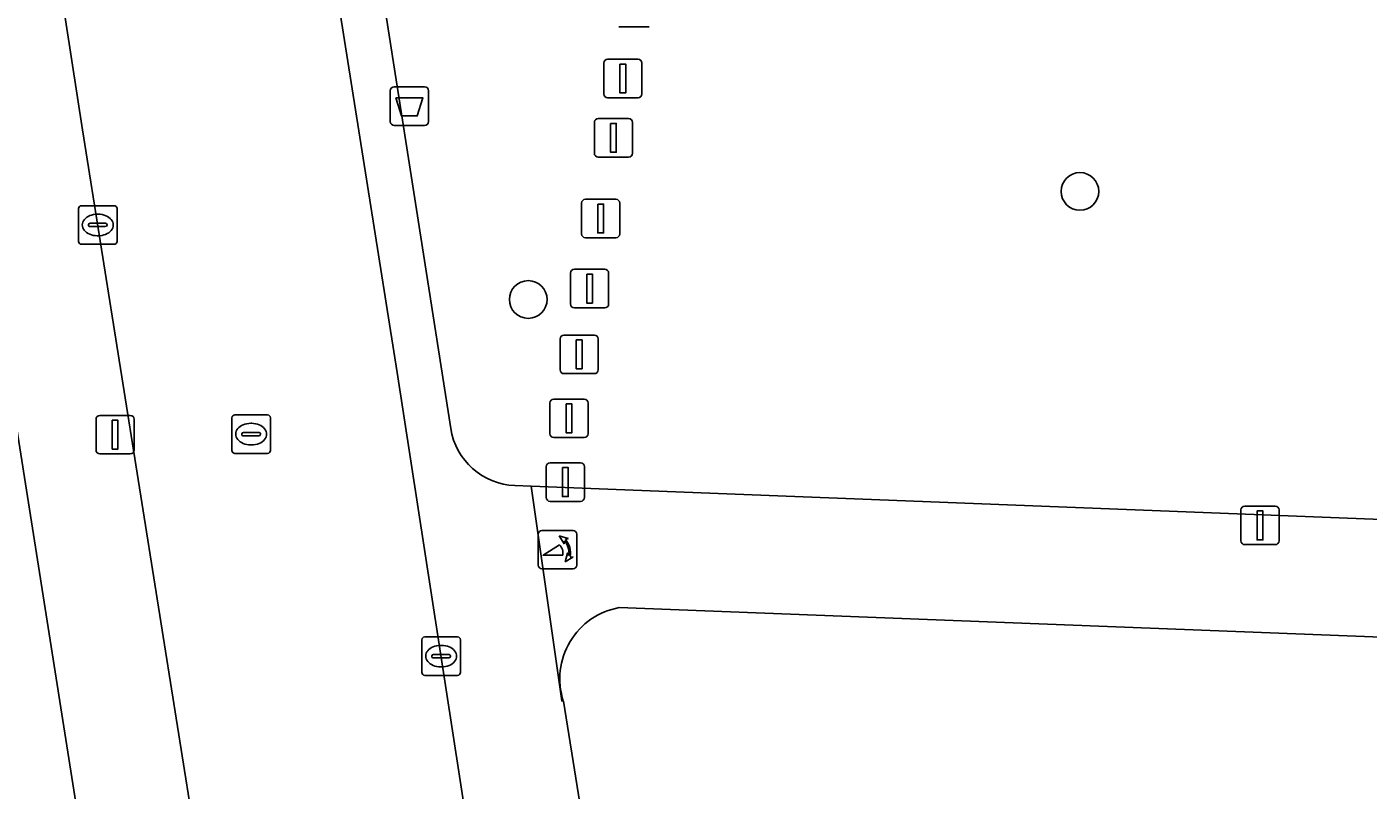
# Model space of a CAD drawing. Extents: x 160077 to 160948, y 386481 to 387498.
# Drawn here: x 160693.87 to 160728.69, y 387133.45 to 387153.26 of the extents above; entities that cross this region are included whole.
import ezdxf

# ---------------------------------------------------------------- set-up
doc = ezdxf.new("R2010")
doc.units = 0
for name, color, linetype in [('IMGEO_Afsluitpaal', 7, 'Continuous'), ('IMGEO_Afvalbak', 7, 'Continuous'), ('IMGEO_Boom', 7, 'Continuous'), ('IMGEO_Erf', 7, 'Continuous'), ('IMGEO_Groenvoorziening', 7, 'Continuous'), ('IMGEO_Kolk', 7, 'Continuous'), ('IMGEO_Lichtmast', 7, 'Continuous'), ('IMGEO_Poller', 7, 'Continuous'), ('IMGEO_Rijbaan_lokaal_open', 7, 'Continuous'), ('IMGEO_Rioolput', 7, 'Continuous'), ('IMGEO_Voetpad_open', 7, 'Continuous')]:
    doc.layers.add(name, color=color, linetype=linetype)

msp = doc.modelspace()

# ---------------------------------------------------------------- linework, layer by layer
at = {"layer": 'IMGEO_Afsluitpaal'}
for p, q in [((160710.029, 387153.264), (160709.239, 387153.264)), ((160709.239, 387153.264), (160710.029, 387153.264)), ((160708.948, 387152.424), (160709.738, 387152.424)), ((160709.738, 387152.424), (160708.948, 387152.424)), ((160708.848, 387151.524), (160708.848, 387152.324)), ((160708.848, 387152.324), (160708.848, 387151.524)), ((160709.838, 387152.324), (160709.838, 387151.524)), ((160709.838, 387151.524), (160709.838, 387152.324)), ((160709.738, 387151.424), (160708.948, 387151.424)), ((160708.948, 387151.424), (160709.738, 387151.424)), ((160708.604, 387149.984), (160708.604, 387150.784)), ((160708.604, 387150.784), (160708.604, 387149.984)), ((160708.704, 387150.884), (160709.494, 387150.884)), ((160709.494, 387150.884), (160708.704, 387150.884)), ((160709.594, 387150.784), (160709.594, 387149.984)), ((160709.594, 387149.984), (160709.594, 387150.784)), ((160709.494, 387149.884), (160708.704, 387149.884)), ((160708.704, 387149.884), (160709.494, 387149.884)), ((160708.273, 387147.89), (160708.273, 387148.69)), ((160708.273, 387148.69), (160708.273, 387147.89)), ((160708.373, 387148.79), (160709.163, 387148.79)), ((160709.163, 387148.79), (160708.373, 387148.79)), ((160709.263, 387148.69), (160709.263, 387147.89)), ((160709.263, 387147.89), (160709.263, 387148.69)), ((160709.163, 387147.79), (160708.373, 387147.79)), ((160708.373, 387147.79), (160709.163, 387147.79)), ((160707.985, 387146.072), (160707.985, 387146.872)), ((160707.985, 387146.872), (160707.985, 387146.072)), ((160708.085, 387146.972), (160708.875, 387146.972)), ((160708.875, 387146.972), (160708.085, 387146.972)), ((160708.975, 387146.872), (160708.975, 387146.072)), ((160708.975, 387146.072), (160708.975, 387146.872)), ((160708.875, 387145.972), (160708.085, 387145.972)), ((160708.085, 387145.972), (160708.875, 387145.972)), ((160707.715, 387144.364), (160707.715, 387145.164)), ((160707.715, 387145.164), (160707.715, 387144.364)), ((160707.815, 387145.264), (160708.605, 387145.264)), ((160708.605, 387145.264), (160707.815, 387145.264)), ((160708.705, 387145.164), (160708.705, 387144.364)), ((160708.705, 387144.364), (160708.705, 387145.164)), ((160708.605, 387144.264), (160707.815, 387144.264)), ((160707.815, 387144.264), (160708.605, 387144.264)), ((160707.452, 387142.704), (160707.452, 387143.504)), ((160707.452, 387143.504), (160707.452, 387142.704)), ((160707.552, 387143.604), (160708.342, 387143.604)), ((160708.342, 387143.604), (160707.552, 387143.604)), ((160708.442, 387143.504), (160708.442, 387142.704)), ((160708.442, 387142.704), (160708.442, 387143.504)), ((160708.342, 387142.604), (160707.552, 387142.604)), ((160707.552, 387142.604), (160708.342, 387142.604)), ((160707.455, 387141.95), (160708.245, 387141.95)), ((160708.245, 387141.95), (160707.455, 387141.95)), ((160707.355, 387141.05), (160707.355, 387141.85)), ((160707.355, 387141.85), (160707.355, 387141.05)), ((160708.345, 387141.85), (160708.345, 387141.05)), ((160708.345, 387141.05), (160708.345, 387141.85)), ((160708.245, 387140.95), (160707.455, 387140.95)), ((160707.455, 387140.95), (160708.245, 387140.95))]:
    msp.add_line(p, q, dxfattribs=at)
for points in [[(160709.268, 387152.299), (160709.418, 387152.299), (160709.418, 387151.549), (160709.268, 387151.549), (160709.268, 387152.299)], [(160709.024, 387150.759), (160709.174, 387150.759), (160709.174, 387150.009), (160709.024, 387150.009), (160709.024, 387150.759)], [(160708.693, 387148.665), (160708.843, 387148.665), (160708.843, 387147.915), (160708.693, 387147.915), (160708.693, 387148.665)], [(160708.405, 387146.847), (160708.555, 387146.847), (160708.555, 387146.097), (160708.405, 387146.097), (160708.405, 387146.847)], [(160708.135, 387145.139), (160708.285, 387145.139), (160708.285, 387144.389), (160708.135, 387144.389), (160708.135, 387145.139)], [(160707.872, 387143.479), (160708.022, 387143.479), (160708.022, 387142.729), (160707.872, 387142.729), (160707.872, 387143.479)], [(160707.775, 387141.825), (160707.925, 387141.825), (160707.925, 387141.075), (160707.775, 387141.075), (160707.775, 387141.825)]]:
    msp.add_lwpolyline(points, dxfattribs=at)
for centre, start, end in [((160708.948, 387152.324), 90, 180), ((160708.948, 387152.324), 90, 180), ((160709.738, 387152.324), 0, 90), ((160709.738, 387152.324), 360, 90), ((160708.948, 387151.524), 180, 270), ((160708.948, 387151.524), 180, 270), ((160709.738, 387151.524), 270, 0), ((160709.738, 387151.524), 270, 0), ((160708.704, 387150.784), 90, 180), ((160708.704, 387150.784), 90, 180), ((160709.494, 387150.784), 0, 90), ((160709.494, 387150.784), 360, 90), ((160708.704, 387149.984), 180, 270), ((160708.704, 387149.984), 180, 270), ((160709.494, 387149.984), 270, 0), ((160709.494, 387149.984), 270, 0), ((160708.373, 387148.69), 90, 180), ((160708.373, 387148.69), 90, 180), ((160709.163, 387148.69), 0, 90), ((160709.163, 387148.69), 360, 90), ((160708.373, 387147.89), 180, 270), ((160708.373, 387147.89), 180, 270), ((160709.163, 387147.89), 270, 0), ((160709.163, 387147.89), 270, 0), ((160708.085, 387146.872), 90, 180), ((160708.085, 387146.872), 90, 180), ((160708.875, 387146.872), 0, 90), ((160708.875, 387146.872), 360, 90), ((160708.085, 387146.072), 180, 270), ((160708.085, 387146.072), 180, 270), ((160708.875, 387146.072), 270, 0), ((160708.875, 387146.072), 270, 0), ((160707.815, 387145.164), 90, 180), ((160707.815, 387145.164), 90, 180), ((160708.605, 387145.164), 0, 90), ((160708.605, 387145.164), 360, 90), ((160707.815, 387144.364), 180, 270), ((160707.815, 387144.364), 180, 270), ((160708.605, 387144.364), 270, 0), ((160708.605, 387144.364), 270, 0), ((160707.552, 387143.504), 90, 180), ((160707.552, 387143.504), 90, 180), ((160708.342, 387143.504), 0, 90), ((160708.342, 387143.504), 360, 90), ((160707.552, 387142.704), 180, 270), ((160707.552, 387142.704), 180, 270), ((160708.342, 387142.704), 270, 0), ((160708.342, 387142.704), 270, 0), ((160707.455, 387141.85), 90, 180), ((160707.455, 387141.85), 90, 180), ((160708.245, 387141.85), 0, 90), ((160708.245, 387141.85), 360, 90), ((160707.455, 387141.05), 180, 270), ((160707.455, 387141.05), 180, 270), ((160708.245, 387141.05), 270, 0), ((160708.245, 387141.05), 270, 0)]:
    msp.add_arc(centre, 0.1, start, end, dxfattribs=at)
at = {"layer": 'IMGEO_Afvalbak'}
for p, q in [((160703.409, 387151.707), (160704.199, 387151.707)), ((160704.199, 387151.707), (160703.409, 387151.707)), ((160703.309, 387150.807), (160703.309, 387151.607)), ((160703.309, 387151.607), (160703.309, 387150.807)), ((160704.299, 387151.607), (160704.299, 387150.807)), ((160704.299, 387150.807), (160704.299, 387151.607)), ((160704.199, 387150.707), (160703.409, 387150.707)), ((160703.409, 387150.707), (160704.199, 387150.707))]:
    msp.add_line(p, q, dxfattribs=at)
msp.add_lwpolyline([(160703.452, 387151.421), (160704.156, 387151.421), (160704.007, 387150.951), (160703.601, 387150.951), (160703.452, 387151.421)], dxfattribs=at)
for centre, start, end in [((160703.409, 387151.607), 90, 180), ((160703.409, 387151.607), 90, 180), ((160704.199, 387151.607), 0, 90), ((160704.199, 387151.607), 360, 90), ((160703.409, 387150.807), 180, 270), ((160703.409, 387150.807), 180, 270), ((160704.199, 387150.807), 270, 0), ((160704.199, 387150.807), 270, 0)]:
    msp.add_arc(centre, 0.1, start, end, dxfattribs=at)
at = {"layer": 'IMGEO_Boom'}
for centre in [(160721.207, 387148.993), (160706.889, 387146.188)]:
    msp.add_circle(centre, 0.489, dxfattribs=at)
at = {"layer": 'IMGEO_Erf'}
for points in [[(160693.25, 387117.546), (160694.112, 387111.635), (160694.49, 387111.69), (160694.508, 387111.57), (160694.53, 387111.418), (160694.185, 387111.368), (160695.036, 387105.528), (160695.459, 387105.59), (160695.509, 387105.247), (160699.449, 387105.87), (160691.744, 387154.627)], [(160756.821, 387136.347), (160709.25, 387138.194)], [(160707.799, 387135.766), (160711.375, 387113.458), (160715.256, 387113.273), (160715.38, 387115.864), (160720.353, 387115.626), (160725.069, 387115.4), (160724.945, 387112.811), (160727.719, 387112.723), (160727.851, 387115.2), (160732.368, 387114.96), (160737.577, 387114.683), (160737.465, 387112.587), (160740.204, 387112.441), (160740.32, 387114.612), (160744.911, 387114.368), (160750.046, 387114.095), (160749.939, 387112.07), (160752.597, 387111.929), (160752.725, 387114.077), (160757.261, 387113.807), (160762.448, 387113.497), (160762.3, 387111.022), (160763.555, 387110.947)]]:
    msp.add_lwpolyline(points, dxfattribs=at)
msp.add_arc((160709.59, 387136.343), 1.882, 100.4094, 197.8646, dxfattribs=at)
at = {"layer": 'IMGEO_Groenvoorziening'}
for points in [[(160698.636, 387182.681), (160704.876, 387142.842)], [(160706.543, 387141.358), (160706.968, 387141.341), (160753.758, 387139.506)]]:
    msp.add_lwpolyline(points, dxfattribs=at)
msp.add_arc((160706.612, 387143.114), 1.757, 188.896, 267.7516, dxfattribs=at)
at = {"layer": 'IMGEO_Kolk'}
for p, q in [((160695.29, 387148.622), (160696.142, 387148.622)), ((160695.215, 387147.696), (160695.215, 387148.548)), ((160695.703, 387148.402), (160695.728, 387148.402)), ((160696.216, 387148.548), (160696.216, 387147.696)), ((160695.474, 387148.116), (160695.474, 387148.128)), ((160695.912, 387148.079), (160695.514, 387148.079)), ((160695.517, 387148.165), (160695.915, 387148.165)), ((160695.958, 387148.128), (160695.958, 387148.116)), ((160696.142, 387147.622), (160695.29, 387147.622)), ((160695.726, 387147.842), (160695.701, 387147.842)), ((160704.202, 387137.433), (160705.054, 387137.433)), ((160704.127, 387136.507), (160704.127, 387137.359)), ((160704.615, 387137.213), (160704.64, 387137.213)), ((160705.128, 387137.359), (160705.128, 387136.507)), ((160704.386, 387136.927), (160704.386, 387136.939)), ((160704.824, 387136.89), (160704.426, 387136.89)), ((160704.429, 387136.976), (160704.827, 387136.976)), ((160704.87, 387136.939), (160704.87, 387136.927)), ((160705.054, 387136.433), (160704.202, 387136.433)), ((160704.638, 387136.653), (160704.613, 387136.653))]:
    msp.add_line(p, q, dxfattribs=at)
for points in [[(160695.29, 387148.622), (160696.142, 387148.622)], [(160695.215, 387147.696), (160695.215, 387148.548)], [(160696.216, 387148.548), (160696.216, 387147.696)], [(160696.142, 387147.622), (160695.29, 387147.622)], [(160704.202, 387137.433), (160705.054, 387137.433)], [(160704.127, 387136.507), (160704.127, 387137.359)], [(160705.128, 387137.359), (160705.128, 387136.507)], [(160705.054, 387136.433), (160704.202, 387136.433)]]:
    msp.add_lwpolyline(points, dxfattribs=at)
for centre, radius, start, end in [((160695.292, 387148.546), 0.0765, 91.552, 178.448), ((160695.292, 387148.546), 0.0765, 91.552, 178.448), ((160696.14, 387148.546), 0.0765, 1.552, 88.448), ((160696.14, 387148.546), 0.0765, 1.552, 88.448), ((160695.514, 387148.125), 0.0403, 85.8775, 175.7526), ((160695.511, 387148.115), 0.0366, 178.938, 274.7102), ((160695.915, 387148.122), 0.043, 264.8664, 352.4533), ((160695.919, 387148.127), 0.0386, 1.7309, 96.639), ((160695.292, 387147.698), 0.0765, 181.552, 268.448), ((160695.292, 387147.698), 0.0765, 181.552, 268.448), ((160696.14, 387147.698), 0.0765, 271.552, 358.448), ((160696.14, 387147.698), 0.0765, 271.552, 358.448), ((160704.204, 387137.357), 0.0765, 91.552, 178.448), ((160704.204, 387137.357), 0.0765, 91.552, 178.448), ((160705.052, 387137.357), 0.0765, 1.552, 88.448), ((160705.052, 387137.357), 0.0765, 1.552, 88.448), ((160704.426, 387136.936), 0.0403, 85.8775, 175.7526), ((160704.423, 387136.926), 0.0366, 178.938, 274.7102), ((160704.827, 387136.933), 0.043, 264.8664, 352.4533), ((160704.831, 387136.938), 0.0386, 1.7309, 96.639), ((160704.204, 387136.509), 0.0765, 181.552, 268.448), ((160704.204, 387136.509), 0.0765, 181.552, 268.448), ((160705.052, 387136.509), 0.0765, 271.552, 358.448), ((160705.052, 387136.509), 0.0765, 271.552, 358.448)]:
    msp.add_arc(centre, radius, start, end, dxfattribs=at)
for centre, major_axis, ratio, start_param, end_param in [((160695.702, 387148.122), (-0.387, 0.002), 0.722429, 4.712389, 7.853982), ((160695.727, 387148.122), (-0.39, 0.002), 0.717154, 1.570796, 4.712389), ((160704.614, 387136.933), (-0.387, 0.002), 0.722429, 4.712389, 7.853982), ((160704.639, 387136.933), (-0.39, 0.002), 0.717154, 1.570796, 4.712389)]:
    msp.add_ellipse(centre, major_axis=major_axis, ratio=ratio, start_param=start_param, end_param=end_param, dxfattribs=at)
at = {"layer": 'IMGEO_Lichtmast'}
for p, q in [((160695.671, 387142.28), (160695.671, 387143.08)), ((160695.671, 387143.08), (160695.671, 387142.28)), ((160695.771, 387143.18), (160696.561, 387143.18)), ((160696.561, 387143.18), (160695.771, 387143.18)), ((160696.661, 387143.08), (160696.661, 387142.28)), ((160696.661, 387142.28), (160696.661, 387143.08)), ((160696.561, 387142.18), (160695.771, 387142.18)), ((160695.771, 387142.18), (160696.561, 387142.18)), ((160725.384, 387139.926), (160725.384, 387140.726)), ((160725.384, 387140.726), (160725.384, 387139.926)), ((160725.484, 387140.826), (160726.274, 387140.826)), ((160726.274, 387140.826), (160725.484, 387140.826)), ((160726.374, 387140.726), (160726.374, 387139.926)), ((160726.374, 387139.926), (160726.374, 387140.726)), ((160726.274, 387139.826), (160725.484, 387139.826)), ((160725.484, 387139.826), (160726.274, 387139.826))]:
    msp.add_line(p, q, dxfattribs=at)
for points in [[(160696.091, 387143.055), (160696.241, 387143.055), (160696.241, 387142.305), (160696.091, 387142.305), (160696.091, 387143.055)], [(160725.804, 387140.701), (160725.954, 387140.701), (160725.954, 387139.951), (160725.804, 387139.951), (160725.804, 387140.701)]]:
    msp.add_lwpolyline(points, dxfattribs=at)
for centre, start, end in [((160695.771, 387143.08), 90, 180), ((160695.771, 387143.08), 90, 180), ((160696.561, 387143.08), 0, 90), ((160696.561, 387143.08), 360, 90), ((160695.771, 387142.28), 180, 270), ((160695.771, 387142.28), 180, 270), ((160696.561, 387142.28), 270, 0), ((160696.561, 387142.28), 270, 0), ((160725.484, 387140.726), 90, 180), ((160725.484, 387140.726), 90, 180), ((160726.274, 387140.726), 0, 90), ((160726.274, 387140.726), 360, 90), ((160725.484, 387139.926), 180, 270), ((160725.484, 387139.926), 180, 270), ((160726.274, 387139.926), 270, 0), ((160726.274, 387139.926), 270, 0)]:
    msp.add_arc(centre, 0.1, start, end, dxfattribs=at)
at = {"layer": 'IMGEO_Poller'}
for p, q in [((160707.15, 387140.099), (160707.15, 387139.292)), ((160707.15, 387140.099), (160707.15, 387139.292)), ((160708.052, 387140.194), (160707.244, 387140.194)), ((160708.052, 387140.194), (160707.244, 387140.194)), ((160708.146, 387139.292), (160708.146, 387140.099)), ((160708.146, 387139.292), (160708.146, 387140.099)), ((160707.244, 387139.197), (160708.052, 387139.197)), ((160707.244, 387139.197), (160708.052, 387139.197))]:
    msp.add_line(p, q, dxfattribs=at)
for points in [[(160707.829, 387139.923), (160707.817, 387139.85), (160707.692, 387140.055)], [(160707.692, 387140.055), (160707.923, 387139.989), (160707.852, 387139.957)], [(160707.785, 387139.55), (160707.272, 387139.55), (160707.702, 387139.825)], [(160707.845, 387139.378), (160707.911, 387139.609), (160707.941, 387139.541)], [(160707.977, 387139.514), (160708.049, 387139.503), (160707.845, 387139.378)]]:
    msp.add_lwpolyline(points, dxfattribs=at)
for centre, radius, start, end in [((160707.244, 387140.099), 0.0946, 90, 180), ((160707.244, 387140.099), 0.0946, 90, 180), ((160707.471, 387139.61), 0.476, 351.7527, 41.1691), ((160707.471, 387139.61), 0.516, 349.3569, 42.2912), ((160708.052, 387140.099), 0.0946, 0, 90), ((160708.052, 387140.099), 0.0946, 0, 90), ((160707.457, 387139.6), 0.332, 351.3247, 42.4854), ((160707.244, 387139.292), 0.0946, 180, 270), ((160707.244, 387139.292), 0.0946, 180, 270), ((160708.052, 387139.292), 0.0946, 270, 0), ((160708.052, 387139.292), 0.0946, 270, 0)]:
    msp.add_arc(centre, radius, start, end, dxfattribs=at)
at = {"layer": 'IMGEO_Rijbaan_lokaal_open'}
msp.add_lwpolyline([(160697.4, 387182.692), (160690.522, 387181.605), (160695.324, 387150.595), (160701.234, 387113.428), (160704.487, 387092.713), (160711.396, 387093.824), (160709.278, 387106.996), (160708.636, 387110.99), (160708.56, 387111.463), (160703.49, 387144.296)], close=True, dxfattribs=at)
at = {"layer": 'IMGEO_Rioolput'}
for p, q in [((160699.197, 387142.269), (160699.197, 387143.121)), ((160699.272, 387143.195), (160700.124, 387143.195)), ((160700.198, 387143.121), (160700.198, 387142.269)), ((160699.456, 387142.689), (160699.456, 387142.701)), ((160699.894, 387142.652), (160699.496, 387142.652)), ((160699.499, 387142.738), (160699.897, 387142.738)), ((160699.685, 387142.975), (160699.71, 387142.975)), ((160699.94, 387142.701), (160699.94, 387142.689)), ((160699.708, 387142.415), (160699.683, 387142.415)), ((160700.124, 387142.195), (160699.272, 387142.195))]:
    msp.add_line(p, q, dxfattribs=at)
for points in [[(160699.197, 387142.269), (160699.197, 387143.121)], [(160699.272, 387143.195), (160700.124, 387143.195)], [(160700.198, 387143.121), (160700.198, 387142.269)], [(160700.124, 387142.195), (160699.272, 387142.195)]]:
    msp.add_lwpolyline(points, dxfattribs=at)
for centre, radius, start, end in [((160699.274, 387143.119), 0.0765, 91.552, 178.448), ((160699.274, 387143.119), 0.0765, 91.552, 178.448), ((160700.122, 387143.119), 0.0765, 1.552, 88.448), ((160700.122, 387143.119), 0.0765, 1.552, 88.448), ((160699.496, 387142.698), 0.0403, 85.8775, 175.7526), ((160699.493, 387142.688), 0.0366, 178.938, 274.7102), ((160699.897, 387142.695), 0.043, 264.8664, 352.4533), ((160699.901, 387142.7), 0.0386, 1.7309, 96.639), ((160699.274, 387142.271), 0.0765, 181.552, 268.448), ((160699.274, 387142.271), 0.0765, 181.552, 268.448), ((160700.122, 387142.271), 0.0765, 271.552, 358.448), ((160700.122, 387142.271), 0.0765, 271.552, 358.448)]:
    msp.add_arc(centre, radius, start, end, dxfattribs=at)
for centre, major_axis, ratio, start_param, end_param in [((160699.684, 387142.695), (-0.387, 0.002), 0.722429, 4.712389, 7.853982), ((160699.709, 387142.695), (-0.39, 0.002), 0.717154, 1.570796, 4.712389)]:
    msp.add_ellipse(centre, major_axis=major_axis, ratio=ratio, start_param=start_param, end_param=end_param, dxfattribs=at)
at = {"layer": 'IMGEO_Voetpad_open'}
for points in [[(160697.4, 387182.692), (160703.49, 387144.296), (160708.56, 387111.463), (160708.636, 387110.99), (160709.129, 387111.068), (160709.771, 387107.074), (160709.278, 387106.996), (160711.396, 387093.824), (160711.981, 387090.187)], [(160704.876, 387142.842), (160698.636, 387182.681)], [(160695.324, 387150.595), (160690.522, 387181.605), (160687.555, 387181.136), (160691.744, 387154.627), (160699.449, 387105.87), (160699.683, 387104.388), (160702.902, 387084.018)], [(160706.464, 387080.128), (160706.177, 387081.955), (160704.487, 387092.713), (160701.234, 387113.428), (160695.324, 387150.595)], [(160707.799, 387135.766), (160707.759, 387135.771), (160706.968, 387141.341), (160706.543, 387141.358)], [(160753.758, 387139.506), (160706.968, 387141.341), (160707.759, 387135.771), (160707.799, 387135.766)], [(160709.25, 387138.194), (160756.821, 387136.347)], [(160715.808, 387085.395), (160715.161, 387089.838), (160711.628, 387111.882), (160711.375, 387113.458), (160707.799, 387135.766)]]:
    msp.add_lwpolyline(points, dxfattribs=at)
for centre, radius, start, end in [((160706.612, 387143.114), 1.757, 188.896, 267.7516), ((160709.59, 387136.343), 1.882, 100.4094, 197.8646)]:
    msp.add_arc(centre, radius, start, end, dxfattribs=at)

doc.saveas('drawing.dxf')
